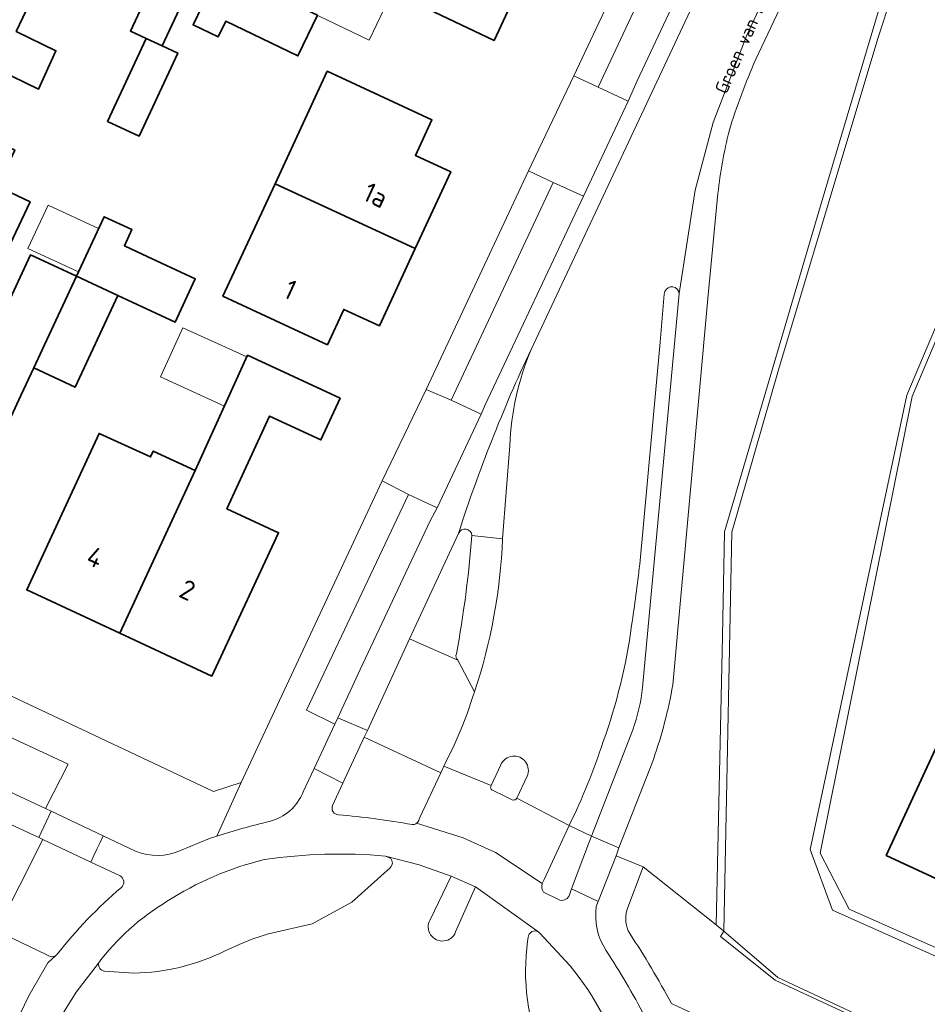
# Model space of a CAD drawing. Header units: metres. Extents: x 149984 to 156489, y 469398 to 478068.
# Tile 473 of 656: x 153857 to 153919, y 473527 to 473595. Entities that reach past the tile are written whole.
import ezdxf
from ezdxf.enums import TextEntityAlignment as Align

# ---------------------------------------------------------------- set-up
doc = ezdxf.new("R2010")
doc.units = ezdxf.units.M
doc.header["$LTSCALE"] = 0.75
for name, color, linetype, lineweight in [('B-WE-GR-BEPLANTING_CULTUUR_HEESTERS-GV', 252, 'Continuous', 18), ('B-WE-OG-BEBOUWING-GV', 6, 'Continuous', 35), ('B-WE-OG-BEBOUWING-T18', 1, 'Continuous', 18), ('B-WE-OG-BEBOUWING_LUIFEL-GV', 6, 'Continuous', 18), ('B-WE-OG-BEBOUWING_OVERBOUWING-GV', 6, 'Continuous', 18), ('B-WE-OG-TERREIN_BEGROEID-GV', 252, 'Continuous', 18), ('B-WE-OG-TERREIN_ERF-GV', 252, 'Continuous', 18), ('B-WE-OG-TERREIN_OEVER-GV', 252, 'Continuous', 18), ('B-WE-OG-TOPOGRAFIE-T18', 7, 'Continuous', 18), ('B-WE-OG-WATER_MEER-GV', 252, 'Continuous', 18), ('B-WE-VH-GESLOTENVERHARDING_ASFALT-GV', 252, 'Continuous', 18), ('B-WE-VH-ONVERHARD-GV', 252, 'Continuous', 18), ('B-WE-VH-OPENVERHARDING_BETONSTRAATSTEEN-GV', 252, 'Continuous', 18), ('B-WE-VH-OPENVERHARDING_TEGEL-GV', 252, 'Continuous', 18)]:
    doc.layers.add(name, color=color, linetype=linetype, lineweight=lineweight)
doc.styles.add('NLCS-ISO-M500-T18', font='NLCS-ISO.ttf', dxfattribs={"height": 0.9})
doc.styles.add('NLCS-ISO-M750-T18', font='NLCS-ISO.ttf', dxfattribs={"height": 1.35})

msp = doc.modelspace()

# ---------------------------------------------------------------- linework, layer by layer
at = {"layer": 'B-WE-GR-BEPLANTING_CULTUUR_HEESTERS-GV', "flags": 128}
for points in [[(153878.875, 473546.385), (153879.077, 473546.803), (153880.612, 473550.134), (153885.419, 473560.313), (153885.88, 473561.208), (153883.926, 473562.103), (153876.939, 473547.338)], [(153880.888, 473545.487), (153886.143, 473543.041), (153886.355, 473543.493), (153887.047, 473544.95), (153887.606, 473546.218), (153887.971, 473547.164), (153888.315, 473548.196), (153888.449, 473548.589), (153887.315, 473550.754), (153883.985, 473552.231), (153881.117, 473545.946)]]:
    msp.add_lwpolyline(points, close=True, dxfattribs=at)
at = {"layer": 'B-WE-GR-BEPLANTING_CULTUUR_HEESTERS-GV'}
for points in [[(153874.058, 473537.098, 0.085326), (153867.345, 473534.221)], [(153882.337, 473537.348, 0.058463), (153874.058, 473537.098)], [(153867.345, 473534.221, 0.096267), (153862.671, 473530.003)], [(153892.849, 473532.128, 0.598104), (153892.13, 473531.772)], [(153892.902, 473532.084, 0.050169), (153892.849, 473532.128)], [(153892.086, 473531.504, 0.138901), (153893.164, 473523.643)], [(153865.1, 473529.333, 0.113457), (153871.349, 473530.858)], [(153862.671, 473530.003, 0.389175), (153863.095, 473529.448)], [(153898.772, 473522.727, 0.100494), (153895, 473529.817)]]:
    msp.add_lwpolyline(points, format="xyb", dxfattribs=at)
at = {"layer": 'B-WE-GR-BEPLANTING_CULTUUR_HEESTERS-GV', "flags": 128}
for points in [[(153871.349, 473530.858), (153872.312, 473531.293), (153873.251, 473531.663), (153874.331, 473532.025), (153877.319, 473532.703), (153880.036, 473534.194), (153882.455, 473536.346), (153882.637, 473536.524), (153882.734, 473536.629), (153882.788, 473536.715), (153882.817, 473536.86), (153882.792, 473537.048), (153882.72, 473537.171), (153882.337, 473537.348)], [(153892.13, 473531.772), (153892.086, 473531.504)], [(153895, 473529.817), (153892.902, 473532.084)], [(153863.095, 473529.448), (153863.411, 473529.428), (153865.1, 473529.333)]]:
    msp.add_lwpolyline(points, dxfattribs=at)
at = {"layer": 'B-WE-OG-BEBOUWING-GV', "flags": 128}
for points in [[(153892.485, 473599.037), (153886.196, 473602.09), (153886.247, 473602.198), (153885.344, 473602.627), (153882.52, 473596.684), (153889.788, 473593.224), (153892.434, 473598.929)], [(153848.505, 473594.618), (153855.816, 473591.197), (153858.567, 473589.879), (153859.759, 473592.514), (153857.045, 473593.83), (153858.377, 473596.686), (153851.072, 473600.104)], [(153867.535, 473599.58), (153864.866, 473593.857), (153865.951, 473593.352), (153867.035, 473592.846), (153869.705, 473598.569)], [(153876.617, 473595.452), (153871.641, 473597.837), (153871.015, 473598.137), (153869.164, 473594.276), (153870.878, 473593.454), (153871.393, 473594.529), (153876.34, 473592.157), (153877.676, 473594.943)], [(153855.816, 473591.197), (153848.505, 473594.618), (153848.417, 473594.431), (153847.367, 473594.428), (153846.456, 473592.48), (153847.127, 473591.672), (153847.022, 473591.449), (153845.874, 473588.995), (153847.142, 473588.402), (153845.336, 473584.542), (153849.472, 473582.618), (153852.417, 473581.232), (153856.622, 473579.252), (153857.99, 473582.159), (153855.762, 473583.208), (153856.936, 473585.701), (153853.911, 473587.112)], [(153865.951, 473593.352), (153863.301, 473587.671), (153865.456, 473586.666), (153868.105, 473592.347), (153867.035, 473592.846)], [(153874.779, 473583.399), (153884.38, 473578.954), (153886.816, 473584.216), (153884.395, 473585.34), (153885.524, 473587.77), (153878.36, 473591.102)], [(153884.38, 473578.954), (153874.779, 473583.399), (153871.199, 473575.696), (153878.362, 473572.366), (153879.491, 473574.796), (153881.93, 473573.663)], [(153861.161, 473577.062), (153863.999, 473575.742), (153867.925, 473573.916), (153869.309, 473576.892), (153865.667, 473578.586), (153864.449, 473579.153), (153864.962, 473580.256), (153863.058, 473581.141)], [(153858.98, 473572.375), (153861.161, 473577.062), (153858.009, 473578.529), (153854.903, 473571.856), (153853.584, 473572.487), (153852.491, 473570.202), (153854.151, 473569.436), (153851.568, 473563.862), (153854.405, 473562.542), (153857.358, 473568.889), (153858.238, 473570.78)], [(153861.161, 473577.062), (153858.98, 473572.375), (153858.238, 473570.78), (153861.077, 473569.459), (153863.999, 473575.742)], [(153869.293, 473563.763), (153864.129, 473552.612), (153870.443, 473549.673), (153875.014, 473559.489), (153871.483, 473561.133), (153874.399, 473567.487), (153877.926, 473565.846), (153879.233, 473568.702), (153872.895, 473571.65)], [(153864.129, 473552.612), (153869.293, 473563.763), (153866.423, 473565.073), (153866.245, 473564.683), (153862.716, 473566.295), (153857.759, 473555.577)], [(153916.653, 473537.375), (153934.078, 473529.318), (153943.288, 473549.11), (153940.338, 473550.474), (153943.569, 473557.464), (153931.997, 473562.815), (153928.765, 473555.825), (153925.815, 473557.189)]]:
    msp.add_lwpolyline(points, close=True, dxfattribs=at)
at = {"layer": 'B-WE-OG-BEBOUWING_LUIFEL-GV', "flags": 128}
msp.add_lwpolyline([(153876.617, 473595.452), (153881.228, 473593.24), (153882.813, 473596.545), (153882.52, 473596.684), (153882.645, 473596.946), (153878.326, 473599.017)], close=True, dxfattribs=at)
at = {"layer": 'B-WE-OG-BEBOUWING_OVERBOUWING-GV', "flags": 128}
for points in [[(153861.299, 473577.359), (153862.679, 473580.325), (153859.219, 473581.934), (153857.839, 473578.969)], [(153872.841, 473571.533), (153868.455, 473573.536), (153866.919, 473570.171), (153871.305, 473568.168)]]:
    msp.add_lwpolyline(points, close=True, dxfattribs=at)
at = {"layer": 'B-WE-OG-TERREIN_BEGROEID-GV', "flags": 128}
for points in [[(153913.843, 473604.889), (153907.729, 473591.933)], [(153900.706, 473543.968), (153898.336, 473537.906), (153898.15, 473537.364), (153900.017, 473536.614), (153904.999, 473532.633), (153905.439, 473552.411), (153905.571, 473559.56), (153912.148, 473581.89), (153916.13, 473595.243)], [(153905.132, 473582.742), (153904.439, 473575.528), (153902.035, 473549.073)], [(153846.075, 473536.897), (153848.14, 473535.9), (153855.595, 473532.278), (153855.688, 473532.226), (153858.852, 473538.485), (153858.597, 473538.615), (153848.203, 473543.444), (153847.703, 473542.409), (153852.335, 473540.272), (153851.247, 473538.02), (153846.616, 473540.158), (153845.665, 473538.189)], [(153909.046, 473528.849), (153905.307, 473531.841), (153905.545, 473532.201), (153904.999, 473532.633), (153900.017, 473536.614), (153898.894, 473533.643)], [(153901.943, 473527.237), (153912.13, 473522.448), (153918.12, 473519.632), (153919.217, 473521.86), (153930.99, 473516.332), (153933.771, 473515.06), (153934.593, 473516.943), (153929.022, 473519.566), (153909.046, 473528.849)]]:
    msp.add_lwpolyline(points, dxfattribs=at)
at = {"layer": 'B-WE-OG-TERREIN_BEGROEID-GV'}
for points in [[(153907.729, 473591.933, 0.028183), (153905.89, 473587.012)], [(153905.89, 473587.012, 0.03139), (153905.132, 473582.742)], [(153902.035, 473549.073, -0.042532), (153900.706, 473543.968)], [(153898.894, 473533.643, 0.203477), (153899.082, 473532.041)], [(153899.082, 473532.041, -0.023586), (153901.943, 473527.237)]]:
    msp.add_lwpolyline(points, format="xyb", dxfattribs=at)
at = {"layer": 'B-WE-OG-TERREIN_BEGROEID-GV', "flags": 128}
msp.add_lwpolyline([(153859.054, 473540.594), (153860.598, 473543.634), (153851.073, 473548.06), (153850.63, 473548.266), (153849.105, 473545.237)], close=True, dxfattribs=at)
at = {"layer": 'B-WE-OG-TERREIN_ERF-GV', "flags": 128}
for points in [[(153886.247, 473602.198), (153888.879, 473607.874), (153896.172, 473604.444), (153893.346, 473598.496), (153892.434, 473598.929), (153889.788, 473593.224), (153882.52, 473596.684), (153885.344, 473602.627)], [(153867.035, 473592.846), (153868.105, 473592.347), (153865.456, 473586.666), (153863.301, 473587.671), (153865.951, 473593.352), (153864.866, 473593.857), (153867.535, 473599.58), (153870.033, 473604.935), (153872.202, 473603.923), (153869.705, 473598.569)], [(153877.676, 473594.943), (153876.34, 473592.157), (153871.393, 473594.529), (153870.878, 473593.454), (153869.164, 473594.276), (153871.015, 473598.137), (153872.501, 473601.236), (153878.103, 473598.551), (153876.617, 473595.452)], [(153884.38, 473578.954), (153881.93, 473573.663), (153879.491, 473574.796), (153878.362, 473572.366), (153871.199, 473575.696), (153874.779, 473583.399), (153878.36, 473591.102), (153885.524, 473587.77), (153884.395, 473585.34), (153886.816, 473584.216)], [(153869.293, 473563.763), (153872.895, 473571.65), (153879.233, 473568.702), (153877.926, 473565.846), (153874.399, 473567.487), (153871.483, 473561.133), (153875.014, 473559.489), (153870.443, 473549.673), (153864.129, 473552.612), (153857.759, 473555.577), (153862.716, 473566.295), (153866.245, 473564.683), (153866.423, 473565.073)]]:
    msp.add_lwpolyline(points, close=True, dxfattribs=at)
for points in [[(153847.721, 473607.218), (153840.309, 473591.4), (153836.537, 473583.293), (153827.219, 473563.355), (153827.15, 473562.71), (153827.24, 473562.34), (153827.506, 473561.992), (153827.516, 473561.979), (153830.353, 473560.619), (153846.043, 473553.305), (153852.183, 473550.418), (153870.557, 473541.772), (153872.454, 473542.39), (153882.127, 473563.04), (153885.142, 473569.315), (153892.151, 473584.293), (153895.255, 473590.803), (153900.982, 473602.964)], [(153858.377, 473596.686), (153857.045, 473593.83), (153859.759, 473592.514), (153858.567, 473589.879), (153855.816, 473591.197)], [(153855.762, 473583.208), (153857.99, 473582.159), (153856.622, 473579.252)], [(153854.903, 473571.856), (153858.009, 473578.529), (153861.161, 473577.062), (153863.058, 473581.141), (153864.962, 473580.256), (153864.449, 473579.153), (153865.667, 473578.586), (153869.309, 473576.892), (153867.925, 473573.916), (153863.999, 473575.742), (153861.077, 473569.459), (153858.238, 473570.78), (153857.358, 473568.889), (153854.405, 473562.542)]]:
    msp.add_lwpolyline(points, dxfattribs=at)
at = {"layer": 'B-WE-OG-TERREIN_OEVER-GV', "flags": 128}
for points in [[(153930.01, 473601.27), (153926.29, 473588.332), (153918.083, 473568.926), (153911.453, 473537.795), (153912.989, 473533.631), (153924.13, 473528.67), (153939.23, 473521.49), (153968.73, 473507.78), (153981.082, 473502.338), (153984.93, 473500.71), (153986.551, 473500), (153988.24, 473499.26), (153993.12, 473496.824), (153994.11, 473496.33), (154000, 473493.521), (154029.04, 473479.67)], [(154029.668, 473479.923), (153993.115, 473497.346), (153981.309, 473502.772), (153969.698, 473507.906), (153942.837, 473520.358), (153924.358, 473529.157), (153914.121, 473533.712), (153912.14, 473537.553), (153918.447, 473568.825), (153927.483, 473590.212), (153930.677, 473601.431)], [(153916.13, 473595.243), (153912.148, 473581.89), (153905.571, 473559.56), (153905.439, 473552.411), (153904.999, 473532.633), (153905.545, 473532.201), (153906.085, 473559.529), (153909.271, 473570.643), (153916.09, 473593.34), (153918.05, 473599.4)], [(154026.59, 473474.44), (154000, 473486.876), (153991.61, 473490.8), (153984.999, 473493.809), (153971.749, 473499.999), (153971.747, 473500), (153952.68, 473509.01), (153937.1, 473516.35), (153918.725, 473524.593), (153909.243, 473529.017), (153905.545, 473532.201), (153905.307, 473531.841), (153909.046, 473528.849), (153929.022, 473519.566), (153934.593, 473516.943), (153934.675, 473517.13), (153934.788, 473517.068), (153936.659, 473516.218), (153936.567, 473516.014), (153962.153, 473503.968), (153993.81, 473489.141), (154026.787, 473473.741)]]:
    msp.add_lwpolyline(points, dxfattribs=at)
at = {"layer": 'B-WE-OG-WATER_MEER-GV', "flags": 128}
for points in [[(154029.04, 473479.67), (154000, 473493.521), (153994.11, 473496.33), (153993.12, 473496.824), (153988.24, 473499.26), (153986.551, 473500), (153984.93, 473500.71), (153981.082, 473502.338), (153968.73, 473507.78), (153939.23, 473521.49), (153924.13, 473528.67), (153912.989, 473533.631), (153911.453, 473537.795), (153918.083, 473568.926), (153926.29, 473588.332), (153930.01, 473601.27)], [(153918.05, 473599.4), (153916.09, 473593.34), (153909.271, 473570.643), (153906.085, 473559.529), (153905.545, 473532.201), (153909.243, 473529.017), (153918.725, 473524.593), (153937.1, 473516.35), (153952.68, 473509.01), (153971.747, 473500), (153971.749, 473499.999), (153984.999, 473493.809), (153991.61, 473490.8), (154000, 473486.876), (154026.59, 473474.44)]]:
    msp.add_lwpolyline(points, dxfattribs=at)
at = {"layer": 'B-WE-VH-GESLOTENVERHARDING_ASFALT-GV', "flags": 128}
for points in [[(153892.319, 473572.04), (153941.418, 473676.572), (153940.194, 473677.14), (153939.762, 473676.089), (153934.76, 473665.411), (153933.976, 473663.737), (153932.349, 473660.243), (153930.757, 473656.906), (153924.61, 473643.797), (153923.152, 473640.799), (153921.716, 473637.623), (153916.309, 473625.954), (153913.044, 473619.02), (153907.898, 473608.171), (153907.671, 473607.661), (153904.672, 473601.261), (153899.602, 473590.449), (153898.989, 473589.057), (153895.922, 473582.554), (153889.176, 473568.258), (153888.9, 473567.608)], [(153902.474, 473575.879), (153903.577, 473582.966), (153904.813, 473587.591), (153907.119, 473593.569), (153945.11, 473674.721), (153941.418, 473676.572), (153892.319, 473572.04)], [(153907.729, 473591.933), (153913.843, 473604.889), (153922.112, 473622.598), (153929.151, 473637.646), (153938.333, 473657.195), (153945.755, 473673.078), (153946.33, 473674.317), (153945.11, 473674.721), (153907.119, 473593.569), (153904.813, 473587.591), (153903.577, 473582.966), (153902.474, 473575.879), (153899.963, 473548.898)], [(153902.035, 473549.073), (153904.439, 473575.528), (153905.132, 473582.742)], [(153899.766, 473557.332), (153901.169, 473572.545), (153901.452, 473575.842)], [(153888.9, 473567.608), (153885.88, 473561.208), (153885.419, 473560.313), (153880.612, 473550.134), (153879.077, 473546.803), (153881.117, 473545.946), (153883.985, 473552.231), (153887.348, 473559.442)], [(153890.375, 473559.078), (153890.859, 473565.474)], [(153890.859, 473565.474), (153890.375, 473559.078)], [(153888.269, 473559.294), (153890.375, 473559.078)], [(153888.449, 473548.589), (153888.315, 473548.196), (153887.971, 473547.164), (153887.606, 473546.218), (153887.047, 473544.95), (153886.355, 473543.493), (153889.59, 473542.167), (153890.247, 473543.602)], [(153899.294, 473545.991), (153896.464, 473538.708), (153898.336, 473537.906), (153900.706, 473543.968)], [(153878.723, 473540.804), (153879.42, 473542.338), (153877.45, 473543.332), (153876.704, 473541.747)], [(153893.094, 473535.459), (153893.227, 473535.748), (153894.933, 473539.448), (153891.35, 473541.302), (153891.297, 473541.247), (153891.226, 473541.204), (153891.167, 473541.186), (153891.074, 473541.182), (153890.562, 473541.425), (153889.625, 473541.871), (153889.58, 473541.926), (153889.551, 473542.024), (153889.56, 473542.105), (153889.59, 473542.167), (153886.355, 473543.493), (153886.143, 473543.041), (153884.707, 473539.976), (153884.664, 473539.861)], [(153890.247, 473543.602), (153889.59, 473542.167), (153889.56, 473542.105), (153889.551, 473542.024), (153889.58, 473541.926), (153889.625, 473541.871), (153890.562, 473541.425), (153891.074, 473541.182), (153891.167, 473541.186), (153891.226, 473541.204), (153891.297, 473541.247), (153891.35, 473541.302), (153892.057, 473542.809)], [(153892.057, 473542.809), (153891.35, 473541.302), (153894.933, 473539.448)], [(153893.094, 473535.459), (153889.883, 473537.593), (153887.677, 473538.598), (153884.482, 473539.594)], [(153884.482, 473539.594), (153887.677, 473538.598), (153889.883, 473537.593), (153893.094, 473535.459)], [(153865.22, 473537.688), (153863, 473538.729), (153862.786, 473538.277), (153862.571, 473537.825), (153862.357, 473537.373), (153862.151, 473536.933), (153864.154, 473535.99)], [(153870.782, 473538.7), (153870.294, 473538.54), (153868.301, 473537.733)], [(153885.4, 473532.969), (153886.845, 473535.961), (153884.655, 473536.744), (153882.337, 473537.348), (153882.72, 473537.171), (153882.792, 473537.048), (153882.817, 473536.86), (153882.788, 473536.715), (153882.734, 473536.629), (153882.637, 473536.524), (153882.455, 473536.346), (153880.036, 473534.194), (153877.319, 473532.703), (153874.331, 473532.025), (153873.251, 473531.663), (153872.312, 473531.293), (153871.349, 473530.858)], [(153882.337, 473537.348), (153884.655, 473536.744), (153886.845, 473535.961), (153888.511, 473535.243), (153892.849, 473532.128)], [(153888.511, 473535.243), (153886.845, 473535.961), (153885.4, 473532.969)], [(153887.151, 473532.147), (153888.511, 473535.243)], [(153892.849, 473532.128), (153888.511, 473535.243), (153887.151, 473532.147)], [(153896.796, 473533.889), (153896.921, 473534.229), (153895.09, 473535.089), (153894.932, 473534.614)], [(153894.199, 473534.364), (153893.175, 473534.874)], [(153859.101, 473530.596), (153855.688, 473532.226), (153854.003, 473529.065), (153854.032, 473529.012), (153854.046, 473528.935), (153854.015, 473528.858), (153853.595, 473527.95), (153852.171, 473524.893), (153855.636, 473523.231)], [(153892.086, 473531.504), (153892.13, 473531.772)], [(153892.902, 473532.084), (153895, 473529.817)], [(153855.972, 473522.741), (153856.318, 473524.349), (153856.989, 473525.879), (153857.925, 473527.805), (153859.207, 473530.035), (153859.753, 473530.54)], [(153859.753, 473530.54), (153859.207, 473530.035), (153857.925, 473527.805), (153856.989, 473525.879)], [(153859.369, 473530.456), (153859.101, 473530.596)], [(153858.161, 473520.945), (153858.565, 473522.642), (153859.407, 473524.943), (153859.982, 473526.144), (153861.138, 473528.025), (153862.671, 473530.003)], [(153862.671, 473530.003), (153861.138, 473528.025), (153859.982, 473526.144), (153863.045, 473524.788)], [(153865.1, 473529.333), (153863.411, 473529.428), (153863.095, 473529.448)]]:
    msp.add_lwpolyline(points, dxfattribs=at)
at = {"layer": 'B-WE-VH-GESLOTENVERHARDING_ASFALT-GV'}
for points in [[(153905.89, 473587.012, -0.028183), (153907.729, 473591.933)], [(153905.132, 473582.742, -0.03139), (153905.89, 473587.012)], [(153901.49, 473576.018, -0.787675), (153902.474, 473575.879)], [(153901.452, 473575.842, -0.056632), (153901.49, 473576.018)], [(153892.319, 473572.04, 0.032482), (153887.348, 473559.442)], [(153887.348, 473559.442, -0.032482), (153892.319, 473572.04)], [(153890.859, 473565.474, -0.085916), (153892.319, 473572.04)], [(153892.319, 473572.04, 0.085916), (153890.859, 473565.474)], [(153887.348, 473559.442, -0.801372), (153888.269, 473559.294)], [(153890.375, 473559.078, -0.069395), (153888.449, 473548.589)], [(153899.212, 473553.131, 0.011447), (153899.766, 473557.332)], [(153897.265, 473545.189, 0.053507), (153899.212, 473553.131)], [(153899.963, 473548.898, -0.056686), (153899.294, 473545.991)], [(153900.706, 473543.968, 0.042532), (153902.035, 473549.073)], [(153894.933, 473539.448, 0.034524), (153897.265, 473545.189)], [(153892.057, 473542.809, 1.000667), (153890.247, 473543.602)], [(153890.247, 473543.602, -1.000667), (153892.057, 473542.809)], [(153876.704, 473541.747, -0.243311), (153874.399, 473539.72)], [(153879.122, 473540.175, -0.550867), (153878.723, 473540.804)], [(153874.399, 473539.72, 0.018787), (153870.782, 473538.7)], [(153884.164, 473539.499, 0.025798), (153879.122, 473540.175)], [(153884.664, 473539.861, -0.171665), (153884.482, 473539.594)], [(153884.258, 473539.503, -0.042476), (153884.164, 473539.499)], [(153884.482, 473539.594, -0.122143), (153884.258, 473539.503)], [(153868.301, 473537.733, -0.211942), (153865.22, 473537.688)], [(153867.345, 473534.221, -0.085326), (153874.058, 473537.098)], [(153874.058, 473537.098, -0.058463), (153882.337, 473537.348)], [(153864.154, 473535.99, -0.508708), (153864.245, 473535.19)], [(153864.245, 473535.19, 0.049328), (153859.837, 473530.617)], [(153893.175, 473534.874, -0.261496), (153893.094, 473535.459)], [(153894.932, 473534.614, -0.406283), (153894.199, 473534.364)], [(153862.671, 473530.003, -0.096267), (153867.345, 473534.221)], [(153897.457, 473530.889, -0.181661), (153896.796, 473533.889)], [(153885.4, 473532.969, 1.080264), (153887.151, 473532.147)], [(153887.151, 473532.147, -1.080264), (153885.4, 473532.969)], [(153892.13, 473531.772, -0.598104), (153892.849, 473532.128)], [(153892.849, 473532.128, -0.050169), (153892.902, 473532.084)], [(153893.164, 473523.643, -0.138901), (153892.086, 473531.504)], [(153859.753, 473530.54, -0.208605), (153859.369, 473530.456)], [(153859.837, 473530.617, -0.056065), (153859.753, 473530.54)], [(153871.349, 473530.858, -0.113457), (153865.1, 473529.333)], [(153900.12, 473526.369, 0.022393), (153897.457, 473530.889)], [(153863.095, 473529.448, -0.389175), (153862.671, 473530.003)], [(153895, 473529.817, -0.100494), (153898.772, 473522.727)]]:
    msp.add_lwpolyline(points, format="xyb", dxfattribs=at)
at = {"layer": 'B-WE-VH-GESLOTENVERHARDING_ASFALT-GV', "flags": 128}
for points in [[(153836.534, 473548.994), (153843.662, 473545.567), (153848.203, 473543.444), (153858.597, 473538.615), (153859.432, 473540.416), (153859.054, 473540.594), (153849.105, 473545.237), (153844.359, 473547.482), (153835.91, 473551.541), (153827.905, 473555.304), (153827.04, 473553.381), (153835.17, 473549.624)], [(153879.077, 473546.803), (153878.875, 473546.385), (153877.45, 473543.332), (153879.42, 473542.338), (153880.888, 473545.487), (153881.117, 473545.946)], [(153862.151, 473536.933), (153862.357, 473537.373), (153862.571, 473537.825), (153862.786, 473538.277), (153863, 473538.729), (153859.432, 473540.416), (153858.597, 473538.615), (153858.852, 473538.485)], [(153896.464, 473538.708), (153896.248, 473538.179), (153895.09, 473535.089), (153896.921, 473534.229), (153898.15, 473537.364), (153898.336, 473537.906)]]:
    msp.add_lwpolyline(points, close=True, dxfattribs=at)
at = {"layer": 'B-WE-VH-ONVERHARD-GV', "flags": 128}
msp.add_lwpolyline([(153930.677, 473601.431), (153927.483, 473590.212), (153918.447, 473568.825), (153912.14, 473537.553), (153914.121, 473533.712), (153924.358, 473529.157), (153942.837, 473520.358), (153969.698, 473507.906), (153981.309, 473502.772), (153993.115, 473497.346), (154029.668, 473479.923), (154029.492, 473479.439), (154032.955, 473477.992), (154035.056, 473482.607), (154042.638, 473499.259), (154042.969, 473500), (154044.312, 473503.004), (154045.99, 473507.153)], dxfattribs=at)
msp.add_lwpolyline([(153916.653, 473537.375), (153925.815, 473557.189), (153928.765, 473555.825), (153931.997, 473562.815), (153943.569, 473557.464), (153940.338, 473550.474), (153943.288, 473549.11), (153934.078, 473529.318)], close=True, dxfattribs=at)
at = {"layer": 'B-WE-VH-OPENVERHARDING_BETONSTRAATSTEEN-GV', "flags": 128}
for points in [[(153896.933, 473590.017), (153898.989, 473589.057), (153899.602, 473590.449), (153904.672, 473601.261), (153902.612, 473602.175)], [(153893.848, 473583.475), (153895.922, 473582.554), (153898.989, 473589.057), (153896.933, 473590.017), (153895.255, 473590.803), (153892.151, 473584.293)], [(153895.922, 473582.554), (153893.848, 473583.475), (153886.848, 473568.585), (153888.9, 473567.608), (153889.176, 473568.258)], [(153885.88, 473561.208), (153888.9, 473567.608), (153886.848, 473568.585), (153885.142, 473569.315), (153882.127, 473563.04), (153883.926, 473562.103)]]:
    msp.add_lwpolyline(points, close=True, dxfattribs=at)
at = {"layer": 'B-WE-VH-OPENVERHARDING_BETONSTRAATSTEEN-GV'}
for points in [[(153902.474, 473575.879, 0.787675), (153901.49, 473576.018)], [(153901.49, 473576.018, 0.056632), (153901.452, 473575.842)], [(153888.269, 473559.294, -0.026169), (153887.205, 473551.197)], [(153888.449, 473548.589, 0.069395), (153890.375, 473559.078)], [(153899.766, 473557.332, -0.011447), (153899.212, 473553.131)], [(153899.212, 473553.131, -0.053507), (153897.265, 473545.189)], [(153887.205, 473551.197, 0.36079), (153887.315, 473550.754)], [(153899.294, 473545.991, 0.056686), (153899.963, 473548.898)], [(153897.265, 473545.189, -0.034524), (153894.933, 473539.448)]]:
    msp.add_lwpolyline(points, format="xyb", dxfattribs=at)
at = {"layer": 'B-WE-VH-OPENVERHARDING_BETONSTRAATSTEEN-GV', "flags": 128}
for points in [[(153901.452, 473575.842), (153901.169, 473572.545), (153899.766, 473557.332)], [(153899.963, 473548.898), (153902.474, 473575.879)], [(153890.375, 473559.078), (153888.269, 473559.294)], [(153887.315, 473550.754), (153888.449, 473548.589)], [(153894.933, 473539.448), (153896.464, 473538.708), (153899.294, 473545.991)]]:
    msp.add_lwpolyline(points, dxfattribs=at)
at = {"layer": 'B-WE-VH-OPENVERHARDING_TEGEL-GV', "flags": 128}
for points in [[(153896.933, 473590.017), (153902.612, 473602.175), (153900.982, 473602.964), (153895.255, 473590.803)], [(153885.142, 473569.315), (153886.848, 473568.585), (153893.848, 473583.475), (153892.151, 473584.293)]]:
    msp.add_lwpolyline(points, close=True, dxfattribs=at)
for points in [[(153876.704, 473541.747), (153877.45, 473543.332), (153878.875, 473546.385), (153876.939, 473547.338), (153883.926, 473562.103), (153882.127, 473563.04), (153872.454, 473542.39)], [(153887.348, 473559.442), (153883.985, 473552.231)], [(153883.985, 473552.231), (153887.315, 473550.754)], [(153868.301, 473537.733), (153870.294, 473538.54), (153870.782, 473538.7), (153872.454, 473542.39), (153870.557, 473541.772), (153852.183, 473550.418), (153851.073, 473548.06), (153860.598, 473543.634), (153859.054, 473540.594), (153859.432, 473540.416)], [(153884.664, 473539.861), (153884.707, 473539.976), (153886.143, 473543.041), (153880.888, 473545.487), (153879.42, 473542.338), (153878.723, 473540.804)], [(153872.454, 473542.39), (153870.782, 473538.7)], [(153859.432, 473540.416), (153863, 473538.729), (153865.22, 473537.688)], [(153894.932, 473534.614), (153895.09, 473535.089), (153896.248, 473538.179), (153896.464, 473538.708), (153894.933, 473539.448), (153893.227, 473535.748), (153893.094, 473535.459)], [(153858.852, 473538.485), (153855.688, 473532.226), (153859.101, 473530.596), (153859.369, 473530.456)], [(153864.154, 473535.99), (153862.151, 473536.933), (153858.852, 473538.485)], [(153898.894, 473533.643), (153900.017, 473536.614), (153898.15, 473537.364), (153896.921, 473534.229), (153896.796, 473533.889)], [(153893.175, 473534.874), (153894.199, 473534.364)], [(153900.618, 473525.036), (153907.599, 473521.795), (153906.112, 473518.493), (153909.106, 473517.102), (153909.477, 473516.93), (153911.029, 473520.106), (153912.13, 473522.448), (153901.943, 473527.237)]]:
    msp.add_lwpolyline(points, dxfattribs=at)
at = {"layer": 'B-WE-VH-OPENVERHARDING_TEGEL-GV'}
for points in [[(153887.205, 473551.197, 0.026169), (153888.269, 473559.294)], [(153888.269, 473559.294, 0.801372), (153887.348, 473559.442)], [(153887.315, 473550.754, -0.36079), (153887.205, 473551.197)], [(153874.399, 473539.72, 0.243311), (153876.704, 473541.747)], [(153878.723, 473540.804, 0.550867), (153879.122, 473540.175)], [(153870.782, 473538.7, -0.018787), (153874.399, 473539.72)], [(153879.122, 473540.175, -0.025798), (153884.164, 473539.499)], [(153884.482, 473539.594, 0.171665), (153884.664, 473539.861)], [(153884.164, 473539.499, 0.042476), (153884.258, 473539.503)], [(153884.258, 473539.503, 0.122143), (153884.482, 473539.594)], [(153865.22, 473537.688, 0.211942), (153868.301, 473537.733)], [(153864.245, 473535.19, 0.508708), (153864.154, 473535.99)], [(153859.837, 473530.617, -0.049328), (153864.245, 473535.19)], [(153893.094, 473535.459, 0.261496), (153893.175, 473534.874)], [(153894.199, 473534.364, 0.406283), (153894.932, 473534.614)], [(153896.796, 473533.889, 0.181661), (153897.457, 473530.889)], [(153899.082, 473532.041, -0.203477), (153898.894, 473533.643)], [(153901.943, 473527.237, 0.023586), (153899.082, 473532.041)], [(153859.369, 473530.456, 0.208605), (153859.753, 473530.54)], [(153859.753, 473530.54, 0.056065), (153859.837, 473530.617)], [(153897.457, 473530.889, -0.022393), (153900.12, 473526.369)]]:
    msp.add_lwpolyline(points, format="xyb", dxfattribs=at)

# ---------------------------------------------------------------- texts
at = {"layer": 'B-WE-OG-BEBOUWING-T18', "style": 'NLCS-ISO-M750-T18'}
for s, rotation, p in [('1a', 335.2, (153881.668, 473582.617)), ('1', 335.1, (153875.822, 473576.153)), ('4', 335.1, (153862.45, 473557.817)), ('2', 335.1, (153868.776, 473555.57))]:
    msp.add_text(s, height=1.35, rotation=rotation, dxfattribs=at).set_placement(p, align=Align.MIDDLE)
at = {"layer": 'B-WE-OG-TOPOGRAFIE-T18', "style": 'NLCS-ISO-M500-T18'}
msp.add_text('Groen van Prinsterersingel', height=0.9, rotation=66.1, dxfattribs=at).set_placement((153908.352, 473596.23), align=Align.MIDDLE)

doc.saveas('drawing.dxf')
